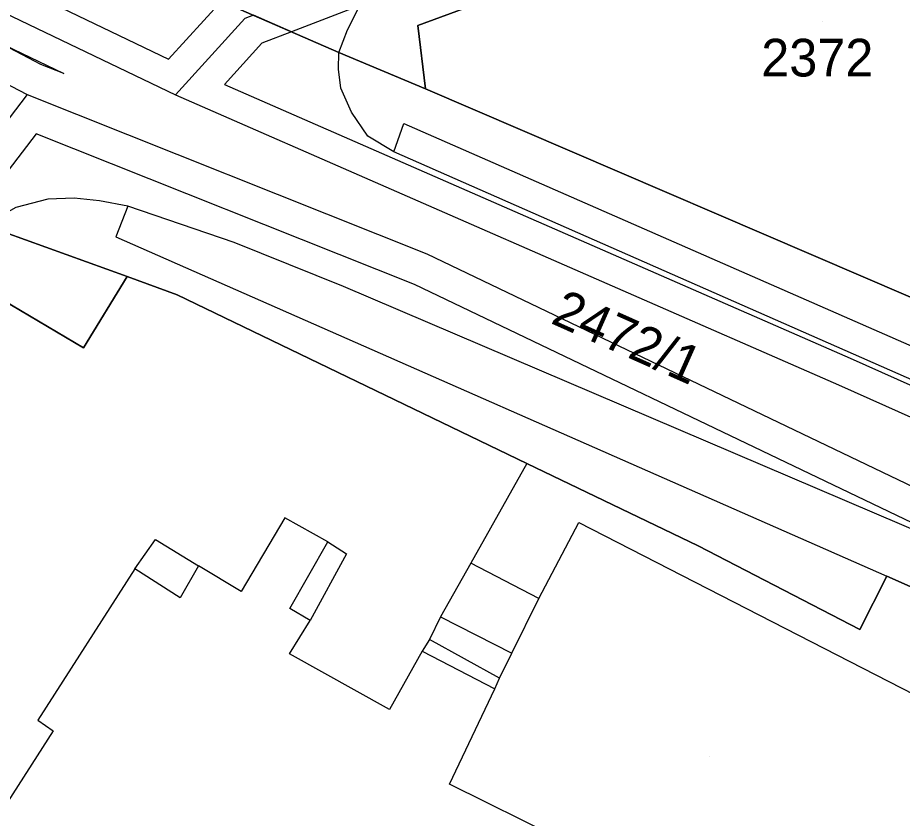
# Model space of a CAD drawing. Extents: x -263423 to -261326, y -1240067 to -1237864.
# Drawn here: x -262376.6 to -262329.64, y -1238962.34 to -1238919.83 of the extents above; entities that cross this region are included whole.
import ezdxf

# ---------------------------------------------------------------- set-up
doc = ezdxf.new("R2010")
doc.units = 0
for name, color, linetype in [('body_kn', 7, 'Continuous'), ('kladpar_druhypozemkov', 7, 'Continuous'), ('kladpar_hranice', 7, 'Continuous'), ('kladpar_parcelnecisla', 7, 'Continuous'), ('kladpar_plochy', 7, 'Continuous'), ('tarchy_linie', 7, 'Continuous'), ('zappar_hrandruhpozemk', 7, 'Continuous')]:
    doc.layers.add(name, color=color, linetype=linetype)

msp = doc.modelspace()

# ---------------------------------------------------------------- linework, layer by layer
at = {"layer": 'body_kn'}
for p, q in [((-262364.54, -1238919.88), (-262364.54, -1238919.88)), ((-262355.36, -1238920.25), (-262355.36, -1238920.25)), ((-262362.07, -1238920.58), (-262362.07, -1238920.58)), ((-262359.1, -1238920.47), (-262359.1, -1238920.47)), ((-262363.64, -1238921.19), (-262363.64, -1238921.19)), ((-262359.56, -1238921.67), (-262359.56, -1238921.67)), ((-262359.56, -1238921.67), (-262359.56, -1238921.67)), ((-262368.6, -1238922.03), (-262368.6, -1238922.03)), ((-262375.38, -1238922.32), (-262375.38, -1238922.32)), ((-262359.57, -1238922.56), (-262359.57, -1238922.56)), ((-262374.16, -1238922.8), (-262374.16, -1238922.8)), ((-262365.63, -1238923.38), (-262365.63, -1238923.38)), ((-262376.11, -1238923.91), (-262376.11, -1238923.91)), ((-262376.11, -1238923.91), (-262376.11, -1238923.91)), ((-262368.23, -1238923.93), (-262368.23, -1238923.93)), ((-262359.45, -1238923.57), (-262359.45, -1238923.57)), ((-262354.95, -1238923.61), (-262354.95, -1238923.61)), ((-262358.89, -1238924.85), (-262358.89, -1238924.85)), ((-262356.11, -1238925.44), (-262356.11, -1238925.44)), ((-262375.62, -1238925.99), (-262375.62, -1238925.99)), ((-262358.02, -1238926.12), (-262358.02, -1238926.12)), ((-262356.63, -1238926.96), (-262356.63, -1238926.96)), ((-262356.63, -1238926.96), (-262356.63, -1238926.96)), ((-262375, -1238929.47), (-262375, -1238929.47)), ((-262373.6, -1238929.42), (-262373.6, -1238929.42)), ((-262372.27, -1238929.56), (-262372.27, -1238929.56)), ((-262370.75, -1238929.83), (-262370.75, -1238929.83)), ((-262370.75, -1238929.83), (-262370.75, -1238929.83)), ((-262371.4, -1238931.47), (-262371.4, -1238931.47)), ((-262365.12, -1238931.77), (-262365.12, -1238931.77)), ((-262354.89, -1238932.37), (-262354.89, -1238932.37)), ((-262370.79, -1238933.57), (-262370.79, -1238933.57)), ((-262359.31, -1238934.1), (-262359.31, -1238934.1)), ((-262355.54, -1238934), (-262355.54, -1238934)), ((-262368.13, -1238934.54), (-262368.13, -1238934.54)), ((-262373.11, -1238937.35), (-262373.11, -1238937.35)), ((-262332.4, -1238937.9), (-262332.4, -1238937.9)), ((-262333.02, -1238939.32), (-262333.02, -1238939.32)), ((-262349.57, -1238943.5), (-262349.57, -1238943.5)), ((-262349.57, -1238943.5), (-262349.57, -1238943.5)), ((-262362.42, -1238946.38), (-262362.42, -1238946.38)), ((-262346.81, -1238946.63), (-262346.81, -1238946.63)), ((-262329.67, -1238946.76), (-262329.67, -1238946.76)), ((-262369.28, -1238947.53), (-262369.28, -1238947.53)), ((-262360.14, -1238947.66), (-262360.14, -1238947.66)), ((-262360.14, -1238947.66), (-262360.14, -1238947.66)), ((-262340.47, -1238947.88), (-262340.47, -1238947.88)), ((-262359.14, -1238948.3), (-262359.14, -1238948.3)), ((-262352.54, -1238948.8), (-262352.54, -1238948.8)), ((-262352.54, -1238948.8), (-262352.54, -1238948.8)), ((-262370.38, -1238949.1), (-262370.38, -1238949.1)), ((-262370.38, -1238949.1), (-262370.38, -1238949.1)), ((-262367.01, -1238948.94), (-262367.01, -1238948.94)), ((-262330.46, -1238949.48), (-262330.46, -1238949.48)), ((-262364.74, -1238950.29), (-262364.74, -1238950.29)), ((-262367.98, -1238950.64), (-262367.98, -1238950.64)), ((-262348.94, -1238950.67), (-262348.94, -1238950.67)), ((-262362.15, -1238951.2), (-262362.15, -1238951.2)), ((-262354.16, -1238951.64), (-262354.16, -1238951.64)), ((-262361.08, -1238951.84), (-262361.08, -1238951.84)), ((-262331.89, -1238952.32), (-262331.89, -1238952.32)), ((-262354.74, -1238952.84), (-262354.74, -1238952.84)), ((-262355.13, -1238953.47), (-262355.13, -1238953.47)), ((-262355.13, -1238953.47), (-262355.13, -1238953.47)), ((-262350.37, -1238953.57), (-262350.37, -1238953.57)), ((-262350.37, -1238953.57), (-262350.37, -1238953.57)), ((-262362.17, -1238953.61), (-262362.17, -1238953.61)), ((-262351.02, -1238954.9), (-262351.02, -1238954.9)), ((-262351.02, -1238954.9), (-262351.02, -1238954.9)), ((-262351.28, -1238955.47), (-262351.28, -1238955.47)), ((-262356.87, -1238956.57), (-262356.87, -1238956.57)), ((-262375.54, -1238957.12), (-262375.54, -1238957.12)), ((-262374.72, -1238957.69), (-262374.72, -1238957.69)), ((-262353.68, -1238960.52), (-262353.68, -1238960.52))]:
    msp.add_line(p, q, dxfattribs=at)
at = {"layer": 'kladpar_druhypozemkov'}
for p, q in [((-262333.89, -1238920.05), (-262333.89, -1238920.05)), ((-262342.82, -1238936.01), (-262342.82, -1238936.01)), ((-262339.89, -1238959.05), (-262339.89, -1238959.05))]:
    msp.add_line(p, q, dxfattribs=at)
at = {"layer": 'kladpar_hranice'}
for points in [[(-262453.17, -1238872.68), (-262433.17, -1238884.25), (-262419.67, -1238892.03), (-262406.67, -1238899.42), (-262406.1, -1238899.68), (-262403.13, -1238901.1), (-262393.22, -1238906.06), (-262379.33, -1238913.15), (-262375.42, -1238914.76), (-262359.56, -1238921.67), (-262354.95, -1238923.61), (-262326.7, -1238935.75)], [(-262312.55, -1238904.6), (-262312.87, -1238905.23), (-262316.25, -1238912.44), (-262320.4, -1238921.34), (-262321.18, -1238922.99), (-262321.63, -1238924.06), (-262321.82, -1238924), (-262326.7, -1238935.75), (-262354.95, -1238923.61), (-262355.36, -1238920.25), (-262335.67, -1238912.98), (-262312.55, -1238904.6)], [(-262335.67, -1238912.98), (-262355.36, -1238920.25), (-262354.95, -1238923.61), (-262359.56, -1238921.67), (-262375.42, -1238914.76)], [(-262277.42, -1238980.78), (-262281.2, -1238978.78), (-262287.96, -1238975.18), (-262288.51, -1238974.92), (-262288.78, -1238974.79), (-262285.61, -1238968.98), (-262308.67, -1238959.04), (-262319.09, -1238954.52), (-262330.46, -1238949.48), (-262331.89, -1238952.32), (-262340.47, -1238947.88), (-262349.57, -1238943.5), (-262368.13, -1238934.54), (-262370.79, -1238933.57), (-262378.37, -1238930.84), (-262387.86, -1238927.47), (-262390.84, -1238926.42)], [(-262378.37, -1238930.84), (-262370.79, -1238933.57), (-262373.11, -1238937.35), (-262377.91, -1238934.52)], [(-262377.91, -1238934.52), (-262373.11, -1238937.35), (-262370.79, -1238933.57), (-262368.13, -1238934.54), (-262349.57, -1238943.5), (-262340.47, -1238947.88), (-262331.89, -1238952.32), (-262330.46, -1238949.48), (-262319.09, -1238954.52), (-262320.59, -1238957.93), (-262325.44, -1238966.7), (-262331.84, -1238978.13), (-262333.46, -1238981.1), (-262338.95, -1238991.07), (-262340.51, -1238994.17), (-262352.38, -1238988.3), (-262345.65, -1238975.99), (-262354.8, -1238970.85), (-262376.55, -1239004.32), (-262378.56, -1239007.39)]]:
    msp.add_lwpolyline(points, dxfattribs=at)
at = {"layer": 'kladpar_plochy'}
msp.add_lwpolyline([(-262312.55, -1238904.6), (-262312.87, -1238905.23), (-262316.25, -1238912.44), (-262320.4, -1238921.34), (-262321.18, -1238922.99), (-262321.63, -1238924.06), (-262321.82, -1238924), (-262326.7, -1238935.75), (-262354.95, -1238923.61), (-262355.36, -1238920.25), (-262335.67, -1238912.98)], close=True, dxfattribs=at)
for points in [[(-262335.67, -1238912.98), (-262355.36, -1238920.25), (-262354.95, -1238923.61), (-262359.56, -1238921.67), (-262375.42, -1238914.76)], [(-262375.42, -1238914.76), (-262359.56, -1238921.67), (-262354.95, -1238923.61), (-262326.7, -1238935.75), (-262317.29, -1238939.95), (-262314.7, -1238941.11), (-262309.96, -1238943.18), (-262308.26, -1238944.01), (-262301.88, -1238946.79), (-262295.94, -1238949.37), (-262295.12, -1238949.7), (-262293.29, -1238950.53), (-262276.86, -1238957.83)], [(-262277.42, -1238980.78), (-262281.2, -1238978.78), (-262287.96, -1238975.18), (-262288.51, -1238974.92), (-262288.78, -1238974.79), (-262285.61, -1238968.98), (-262308.67, -1238959.04), (-262319.09, -1238954.52), (-262330.46, -1238949.48), (-262331.89, -1238952.32), (-262340.47, -1238947.88), (-262349.57, -1238943.5), (-262368.13, -1238934.54), (-262370.79, -1238933.57), (-262378.37, -1238930.84), (-262387.86, -1238927.47), (-262390.84, -1238926.42), (-262389.57, -1238924.59), (-262399.05, -1238920.02), (-262399.2, -1238920.34), (-262401.05, -1238919.31)], [(-262378.37, -1238930.84), (-262370.79, -1238933.57), (-262373.11, -1238937.35), (-262377.91, -1238934.52)], [(-262377.91, -1238934.52), (-262373.11, -1238937.35), (-262370.79, -1238933.57), (-262368.13, -1238934.54), (-262349.57, -1238943.5), (-262340.47, -1238947.88), (-262331.89, -1238952.32), (-262330.46, -1238949.48), (-262319.09, -1238954.52), (-262320.59, -1238957.93), (-262325.44, -1238966.7), (-262331.84, -1238978.13), (-262333.46, -1238981.1), (-262338.95, -1238991.07), (-262340.51, -1238994.17), (-262352.38, -1238988.3), (-262345.65, -1238975.99), (-262354.8, -1238970.85), (-262376.55, -1239004.32), (-262378.56, -1239007.39)]]:
    msp.add_lwpolyline(points, dxfattribs=at)
at = {"layer": 'tarchy_linie'}
msp.add_line((-262376.11, -1238923.91), (-262380.75, -1238929.99), dxfattribs=at)
for points in [[(-262514.66, -1238839.19), (-262514.26, -1238839.67), (-262428.1, -1238895.2), (-262368.23, -1238923.93), (-262333.02, -1238939.32), (-262235.92, -1238982.72), (-262188.06, -1239001.01), (-262179.18, -1239006.78)], [(-262515.43, -1238839.63), (-262478.01, -1238867.12), (-262442.3, -1238889.38), (-262376.11, -1238923.91), (-262354.89, -1238932.37), (-262305.27, -1238956.14), (-262255.58, -1238979.6), (-262206.02, -1239003.48), (-262178.37, -1239022.57), (-262173.64, -1239025.74)], [(-262179.35, -1239024.02), (-262206.04, -1239005.57), (-262245.33, -1239033.16), (-262247.85, -1239034.9), (-262256.79, -1239039.01), (-262265.69, -1239043.1), (-262247.29, -1239030.38), (-262209.42, -1239003.79), (-262256.33, -1238981.18), (-262306.03, -1238957.72), (-262355.54, -1238934), (-262375.62, -1238925.99), (-262379.12, -1238930.57), (-262380.75, -1238929.99), (-262382.38, -1238929.41), (-262378.67, -1238924.55), (-262443.17, -1238890.9)], [(-262427.34, -1238893.84), (-262368.6, -1238922.03), (-262365.78, -1238918.96)], [(-262352.09, -1238916.73), (-262362.07, -1238920.58), (-262364.08, -1238919.7)], [(-262364.08, -1238919.7), (-262364.54, -1238919.88), (-262368.23, -1238923.93)], [(-262364.08, -1238919.7), (-262362.07, -1238920.58), (-262363.64, -1238921.19), (-262365.63, -1238923.38), (-262332.4, -1238937.9), (-262235.29, -1238981.3), (-262190.39, -1238998.46), (-262191.48, -1238994.57), (-262191.44, -1238994.58), (-262189.79, -1238994.9), (-262186.75, -1238995.49), (-262184.91, -1238995.85), (-262182.84, -1239002.55), (-262179.86, -1239004.49)], [(-262377.74, -1238921.08), (-262374.16, -1238922.8), (-262375.38, -1238922.32), (-262377.74, -1238921.08)]]:
    msp.add_lwpolyline(points, dxfattribs=at)
at = {"layer": 'zappar_hrandruhpozemk'}
for p, q in [((-262373.6, -1238929.42), (-262375, -1238929.47)), ((-262370.75, -1238929.83), (-262371.4, -1238931.47)), ((-262371.4, -1238931.47), (-262330.46, -1238949.48)), ((-262349.57, -1238943.5), (-262352.54, -1238948.8)), ((-262370.38, -1238949.1), (-262369.28, -1238947.53)), ((-262369.28, -1238947.53), (-262367.01, -1238948.94)), ((-262360.14, -1238947.66), (-262359.14, -1238948.3)), ((-262359.14, -1238948.3), (-262361.08, -1238951.84)), ((-262352.54, -1238948.8), (-262354.16, -1238951.64)), ((-262348.94, -1238950.67), (-262352.54, -1238948.8)), ((-262350.37, -1238953.57), (-262348.94, -1238950.67)), ((-262354.16, -1238951.64), (-262350.37, -1238953.57)), ((-262351.02, -1238954.9), (-262354.74, -1238952.84)), ((-262355.13, -1238953.47), (-262351.28, -1238955.47)), ((-262331.14, -1238971.67), (-262353.68, -1238960.52))]:
    msp.add_line(p, q, dxfattribs=at)
for points in [[(-262359.56, -1238921.67), (-262359.1, -1238920.47), (-262358.52, -1238919.33)], [(-262306.34, -1238949.1), (-262356.63, -1238926.96), (-262358.02, -1238926.12), (-262358.89, -1238924.85), (-262359.45, -1238923.57), (-262359.57, -1238922.56), (-262359.56, -1238921.67)], [(-262356.63, -1238926.96), (-262356.11, -1238925.44), (-262305.63, -1238947.58)], [(-262375, -1238929.47), (-262376.71, -1238929.91), (-262378.37, -1238930.84)], [(-262307.43, -1238956.26), (-262329.67, -1238946.76), (-262359.31, -1238934.1), (-262365.12, -1238931.77), (-262370.75, -1238929.83), (-262372.27, -1238929.56), (-262373.6, -1238929.42)], [(-262354.16, -1238951.64), (-262354.74, -1238952.84), (-262355.13, -1238953.47), (-262356.87, -1238956.57), (-262362.17, -1238953.61), (-262361.08, -1238951.84), (-262362.15, -1238951.2), (-262360.14, -1238947.66), (-262362.42, -1238946.38), (-262364.74, -1238950.29), (-262367.01, -1238948.94), (-262367.98, -1238950.64), (-262370.38, -1238949.1), (-262375.54, -1238957.12), (-262374.72, -1238957.69), (-262377.43, -1238961.92), (-262378.69, -1238961.34), (-262385.33, -1238971.12), (-262384.89, -1238971.75), (-262384.71, -1238972.39), (-262384.84, -1238973.21)], [(-262348.94, -1238950.67), (-262346.81, -1238946.63), (-262324.21, -1238958.22)], [(-262353.68, -1238960.52), (-262351.28, -1238955.47), (-262351.02, -1238954.9), (-262350.37, -1238953.57)]]:
    msp.add_lwpolyline(points, dxfattribs=at)

# ---------------------------------------------------------------- texts
at = {"layer": 'kladpar_parcelnecisla'}
msp.add_text('2372', height=2, dxfattribs=at).set_placement((-262337.128, -1238922.95))
msp.add_text('2472/1', height=2, rotation=336, dxfattribs=at).set_placement((-262348.368, -1238936.026))

doc.saveas('drawing.dxf')
